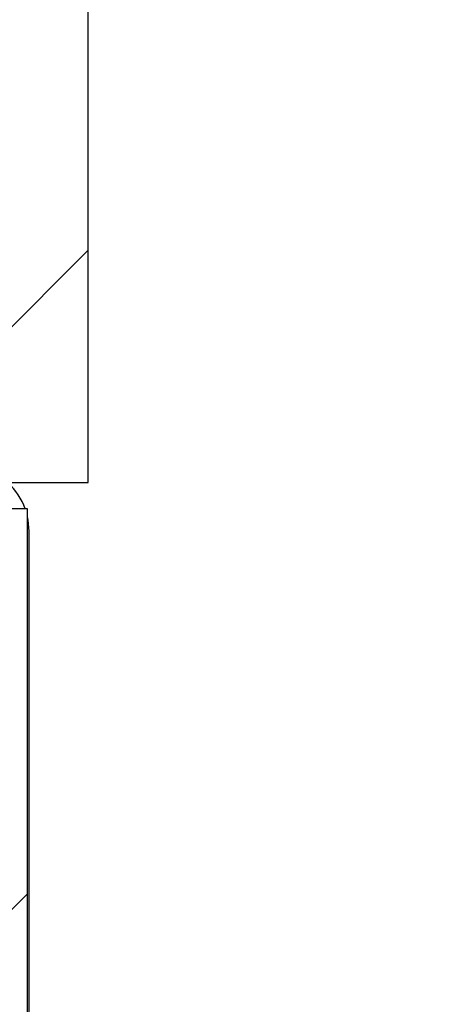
# Model space of a CAD drawing. Header units: inches. Extents: x 170 to 288, y 234 to 248.
# Tile 353 of 480: x 245.236 to 245.365, y 236.018 to 236.316. Entities that reach past the tile are written whole.
import ezdxf

# ---------------------------------------------------------------- set-up
doc = ezdxf.new("R2010")
doc.units = ezdxf.units.IN
doc.header["$LTSCALE"] = 0.25
doc.header["$MEASUREMENT"] = 0
doc.layers.add('ANNOTATIONS', color=1, linetype='Continuous')
doc.layers.add('DETAILS', color=4, linetype='Continuous')
doc.styles.add('ARIAL', font='arial.ttf', dxfattribs={"height": 0.09375})
doc.dimstyles.new('STANDARD$0', dxfattribs={"dimtxt": 0.09375, "dimasz": 0.09375, "dimexe": 0.03125, "dimexo": 0.046875, "dimgap": 0.09, "dimtad": 0, "dimtih": 1, "dimtoh": 1, "dimdec": 4, "dimzin": 0, "dimdsep": 46, "dimtxsty": 'ARIAL', "dimcen": 0.09, "dimadec": 0, "dimazin": 0, "dimtfac": 1, "dimtdec": 4, "dimtofl": 0, "dimtmove": 0, "dimatfit": 1, "dimfxl": 1, "dimtolj": 1, "dimtzin": 0, "dimarcsym": 0})

# ---------------------------------------------------------------- blocks, each defined once
blk = doc.blocks.new('*D80')
at = {"layer": 'ANNOTATIONS', "color": 0, "lineweight": -2, "transparency": 16777216}
for p, q in [((245.34822844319, 237.547253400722), (245.6166792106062, 237.547253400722)), ((245.5854292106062, 237.453503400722), (245.5854292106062, 236.7435161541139)), ((245.5854292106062, 235.7664833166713), (245.5854292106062, 236.4665047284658)), ((245.3809953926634, 235.6727333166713), (245.6166792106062, 235.6727333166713))]:
    blk.add_line(p, q, dxfattribs=at)
at = {"layer": 'ANNOTATIONS', "color": 0, "transparency": 16777216}
for points in [[(245.5698042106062, 237.453503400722), (245.6010542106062, 237.453503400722), (245.5854292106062, 237.547253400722)], [(245.5698042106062, 235.7664833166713), (245.6010542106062, 235.7664833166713), (245.5854292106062, 235.6727333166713)]]:
    blk.add_solid(points, dxfattribs=at)
at = {"layer": 'defpoints', "color": 0, "transparency": 16777216}
for p in [(245.25447844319, 237.547253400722), (245.5854292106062, 237.547253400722), (245.2872453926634, 235.6727333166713)]:
    blk.add_point(p, dxfattribs=at)
at = {"layer": 'ANNOTATIONS', "color": 0, "transparency": 16777216, "insert": (245.5854292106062, 236.6050104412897), "char_height": 0.09375, "attachment_point": 5, "style": 'ARIAL'}
blk.add_mtext('\\A1;9 3/8"', dxfattribs=at)

msp = doc.modelspace()

# ---------------------------------------------------------------- hatches: boundary and pattern name
at = {"layer": 'DETAILS'}
h = msp.add_hatch(dxfattribs=at)
h.set_pattern_fill('ANSI38', color=256, style=0)
h.set_pattern_definition([(45, (239.5543638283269, 231.7817086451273), (-0.08838834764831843, 0.08838834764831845), []), (135, (239.5543638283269, 231.7817086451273), (-0.2651650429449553, 0.08838834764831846), [0.3125, -0.1875])])
edge = h.paths.add_edge_path(flags=0)
edge.add_line((245.2544784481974, 237.5472536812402), (245.1465171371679, 237.5472536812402))
edge.add_arc((245.1465171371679, 237.5452536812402), 0.001999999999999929, 90, 178.4271713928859)
edge.add_arc((245.0736784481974, 237.5472536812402), 0.07086614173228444, 276.37937020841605, 358.4271713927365, ccw=False)
edge.add_line((245.0815524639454, 237.4768263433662), (245.0815524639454, 237.4610783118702))
edge.add_arc((245.0894264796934, 237.4610783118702), 0.007874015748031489, 180, 270.0000000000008)
edge.add_line((245.0894264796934, 237.4532042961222), (245.0933634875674, 237.4532042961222))
edge.add_line((245.0933634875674, 237.4532042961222), (245.0933634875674, 237.4639229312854))
edge.add_arc((245.0973004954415, 237.4639229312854), 0.003937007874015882, 105.8266201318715, 180, ccw=False)
edge.add_arc((245.0736784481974, 237.5472536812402), 0.08267716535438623, 285.8266201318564, 304.4173887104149)
edge.add_arc((245.1248595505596, 237.4725542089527), 0.007874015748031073, -7.958078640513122e-13, 124.4173887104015, ccw=False)
edge.add_line((245.1327335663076, 237.4725542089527), (245.1327335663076, 237.4212694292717))
edge.add_arc((245.1248595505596, 237.4212694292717), 0.00787401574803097, 270, 360, ccw=False)
edge.add_line((245.1248595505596, 237.4133954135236), (245.0284721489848, 237.4133954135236))
edge.add_arc((245.0284721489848, 237.4055213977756), 0.007874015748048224, 90, 180)
edge.add_line((245.0205981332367, 237.4055213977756), (245.0205981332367, 237.3110332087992))
edge.add_arc((245.0245351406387, 237.3110332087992), 0.003937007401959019, 180, 270.0000034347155)
edge.add_arc((245.0245351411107, 237.3031591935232), 0.003937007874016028, -7.958078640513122e-13, 90.00000343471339, ccw=False)
edge.add_line((245.0284721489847, 237.3031591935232), (245.0284721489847, 237.253978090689))
edge.add_line((245.0284721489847, 237.253978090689), (245.0304721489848, 237.251978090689))
edge.add_line((245.0304721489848, 237.251978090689), (245.0284721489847, 237.2499780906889))
edge.add_line((245.0284721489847, 237.2499780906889), (245.0284721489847, 237.2007969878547))
edge.add_arc((245.0245351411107, 237.2007969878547), 0.003937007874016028, 269.99999656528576, 360, ccw=False)
edge.add_arc((245.0245351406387, 237.1929229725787), 0.003937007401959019, 89.99999656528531, 180)
edge.add_line((245.0205981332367, 237.1929229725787), (245.0205981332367, 236.7415843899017))
edge.add_arc((245.0245351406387, 236.7415843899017), 0.003937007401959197, 180, 270.0000034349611)
edge.add_arc((245.0245351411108, 236.7337103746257), 0.003937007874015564, -7.958078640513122e-13, 90.00000343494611, ccw=False)
edge.add_line((245.0284721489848, 236.7337103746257), (245.0284721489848, 236.6845292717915))
edge.add_line((245.0284721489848, 236.6845292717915), (245.0304721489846, 236.6825292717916))
edge.add_line((245.0304721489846, 236.6825292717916), (245.0284721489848, 236.6805292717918))
edge.add_line((245.0284721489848, 236.6805292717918), (245.0284721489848, 236.6313481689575))
edge.add_arc((245.0245351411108, 236.6313481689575), 0.003937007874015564, 269.99999656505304, 360, ccw=False)
edge.add_arc((245.0245351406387, 236.6234741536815), 0.003937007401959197, 89.99999656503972, 179.999999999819)
edge.add_line((245.0205981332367, 236.6234741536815), (245.0205981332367, 236.5245955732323))
edge.add_line((245.0205981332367, 236.5245955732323), (245.1193746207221, 236.4417122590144))
edge.add_arc((245.0736784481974, 236.3872536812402), 0.07109062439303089, -50.00000000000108, 49.99999999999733, ccw=False)
edge.add_line((245.1193746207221, 236.3327951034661), (245.0205981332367, 236.2499117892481))
edge.add_line((245.0205981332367, 236.2499117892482), (245.0205981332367, 236.1759117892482))
edge.add_line((245.0205981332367, 236.1759117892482), (245.093538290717, 236.1759117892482))
edge.add_line((245.093538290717, 236.1759117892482), (245.093538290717, 236.1879117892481))
edge.add_line((245.093538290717, 236.1879117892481), (245.0510382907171, 236.1879117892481))
edge.add_line((245.0510382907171, 236.1879117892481), (245.0510382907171, 236.2379117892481))
edge.add_line((245.0510382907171, 236.2379117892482), (245.2260382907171, 236.2379117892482))
edge.add_line((245.2260382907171, 236.2379117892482), (245.2260382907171, 236.1879117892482))
edge.add_line((245.2260382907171, 236.1879117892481), (245.1835382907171, 236.1879117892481))
edge.add_line((245.1835382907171, 236.1879117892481), (245.1835382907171, 236.1759117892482))
edge.add_line((245.1835382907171, 236.1759117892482), (245.2564784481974, 236.1759117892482))
edge.add_line((245.2564784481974, 236.1759117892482), (245.2564784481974, 237.5452536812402))
edge.add_arc((245.2544784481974, 237.5452536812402), 0.00200000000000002, 0, 90)
edge = h.paths.add_edge_path(flags=0)
edge.add_arc((245.0997113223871, 236.2719117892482), 0.01199999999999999, 130.0000000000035, 270, ccw=False)
edge.add_line((245.0919978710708, 236.2811043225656), (245.1335159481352, 236.3159421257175))
edge.add_arc((245.0736784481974, 236.3872536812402), 0.09309062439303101, 310, 409.9999999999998)
edge.add_line((245.1335159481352, 236.458565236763), (245.0631644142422, 236.5175971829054))
edge.add_arc((245.0644499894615, 236.5191292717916), 0.001999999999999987, 89.9999999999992, 230.0000000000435, ccw=False)
edge.add_line((245.0644499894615, 236.5211292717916), (245.0785981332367, 236.5211292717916))
edge.add_arc((245.0785981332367, 236.5251292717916), 0.004000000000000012, 270.0000000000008, 360.0000000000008)
edge.add_line((245.0825981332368, 236.5251292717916), (245.0825981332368, 236.5391292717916))
edge.add_arc((245.0785981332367, 236.5391292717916), 0.004000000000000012, 0, 90)
edge.add_line((245.0785981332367, 236.5431292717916), (245.0425981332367, 236.5431292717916))
edge.add_line((245.0425981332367, 236.5431292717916), (245.0425981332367, 236.6098741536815))
edge.add_arc((245.0545981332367, 236.6098741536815), 0.01200000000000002, 132.2151161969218, 180, ccw=False)
edge.add_arc((245.0384721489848, 236.6276492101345), 0.01199999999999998, 312.2151161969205, 360.0000000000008)
edge.add_line((245.0504721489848, 236.6276492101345), (245.0504721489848, 236.7374093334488))
edge.add_arc((245.0384721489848, 236.7374093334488), 0.01200000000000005, 0, 47.78488380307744)
edge.add_arc((245.0545981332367, 236.7551843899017), 0.01199999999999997, 180, 227.7848838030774, ccw=False)
edge.add_line((245.0425981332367, 236.7551843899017), (245.0425981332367, 237.1793229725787))
edge.add_arc((245.0545981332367, 237.1793229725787), 0.01200000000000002, 132.2151161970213, 180, ccw=False)
edge.add_arc((245.0384721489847, 237.1970980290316), 0.01199999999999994, 312.21511619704, 360.0000000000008)
edge.add_line((245.0504721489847, 237.1970980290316), (245.0504721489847, 237.3068581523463))
edge.add_arc((245.0384721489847, 237.3068581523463), 0.01199999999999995, 0, 47.78488380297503)
edge.add_arc((245.0545981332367, 237.3246332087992), 0.01200000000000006, 180, 227.7848838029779, ccw=False)
edge.add_line((245.0425981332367, 237.3246332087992), (245.0425981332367, 237.3893954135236))
edge.add_arc((245.0445981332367, 237.3893954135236), 0.00200000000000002, 89.9999999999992, 180, ccw=False)
edge.add_line((245.0445981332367, 237.3913954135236), (245.1427335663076, 237.3913954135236))
edge.add_arc((245.1427335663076, 237.4033954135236), 0.01199999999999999, 270.0000000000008, 360.0000000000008)
edge.add_line((245.1547335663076, 237.4033954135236), (245.1547335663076, 237.4912536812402))
edge.add_arc((245.1887335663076, 237.4912536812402), 0.03399999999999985, 89.9999999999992, 180, ccw=False)
edge.add_line((245.1887335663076, 237.5252536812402), (245.2324784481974, 237.5252536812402))
edge.add_arc((245.2324784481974, 237.5232536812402), 0.002000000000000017, -7.958078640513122e-13, 89.9999999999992, ccw=False)
edge.add_line((245.2344784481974, 237.5232536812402), (245.2344784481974, 236.2619117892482))
edge.add_arc((245.2324784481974, 236.2619117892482), 0.001999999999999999, 270, 360, ccw=False)
edge.add_line((245.2324784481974, 236.2599117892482), (245.0997113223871, 236.2599117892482))
h = msp.add_hatch(dxfattribs=at)
h.set_pattern_fill('ANSI34', color=256, style=0)
h.set_pattern_definition([(45, (239.5543638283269, 231.7817086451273), (-0.5303300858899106, 0.5303300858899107), []), (45, (239.7311405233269, 231.7817086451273), (-0.5303300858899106, 0.5303300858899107), []), (45, (239.9079172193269, 231.7817086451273), (-0.5303300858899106, 0.5303300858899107), []), (45, (240.0846939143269, 231.7817086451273), (-0.5303300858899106, 0.5303300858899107), [])])
edge = h.paths.add_edge_path(flags=0)
edge.add_line((245.2604980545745, 235.7233197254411), (245.2380551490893, 235.8891610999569))
edge.add_line((245.2380551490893, 235.8891610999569), (245.2380551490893, 236.1679315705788))
edge.add_line((245.2380551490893, 236.1679315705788), (245.1744642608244, 236.1679315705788))
edge.add_line((245.1744642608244, 236.1679315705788), (245.1744642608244, 236.1879117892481))
edge.add_line((245.1744642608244, 236.1879117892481), (245.2178828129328, 236.1879117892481))
edge.add_line((245.2178828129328, 236.1879117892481), (245.2178828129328, 236.2117343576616))
edge.add_line((245.2178828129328, 236.2117343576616), (245.0591937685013, 236.2117343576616))
edge.add_line((245.0591937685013, 236.2117343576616), (245.0591937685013, 236.1879117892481))
edge.add_line((245.0591937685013, 236.1879117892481), (245.1026123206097, 236.1879117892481))
edge.add_line((245.1026123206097, 236.1879117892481), (245.1026123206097, 236.1679315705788))
edge.add_line((245.1026123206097, 236.1679315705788), (245.0390214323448, 236.1679315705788))
edge.add_line((245.0390214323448, 236.1679315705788), (245.0390214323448, 235.8891610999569))
edge.add_line((245.0390214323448, 235.8891610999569), (245.0165785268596, 235.7233197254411))
edge.add_line((245.0165785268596, 235.7233197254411), (244.9814533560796, 235.6788172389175))
edge.add_arc((244.9855202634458, 235.675607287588), 0.005181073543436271, 141.716476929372, 326.3110189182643)
edge.add_line((244.9898312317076, 235.672733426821), (245.0255616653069, 235.7188096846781))
edge.add_line((245.0255616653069, 235.7188096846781), (245.0460408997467, 235.8600671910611))
edge.add_arc((245.0428870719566, 235.8605244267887), 0.003186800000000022, 351.7508458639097, 418.968403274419)
edge.add_arc((245.0467342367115, 235.8669191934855), 0.004276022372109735, -13.446066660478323, 238.9684032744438, ccw=False)
edge.add_arc((245.1351800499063, 235.9075522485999), 0.09400603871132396, 206.2836781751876, 272.0472511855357)
edge.add_arc((245.1418965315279, 235.9075522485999), 0.09400603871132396, 267.9527488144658, 333.7163218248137)
edge.add_arc((245.2303423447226, 235.8669191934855), 0.004276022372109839, -58.96840327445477, 193.4460666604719, ccw=False)
edge.add_arc((245.2341895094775, 235.8605244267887), 0.003186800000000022, 121.0315967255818, 188.2491541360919)
edge.add_line((245.2310356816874, 235.8600671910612), (245.2515149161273, 235.7188096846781))
edge.add_line((245.2515149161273, 235.7188096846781), (245.2872453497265, 235.672733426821))
edge.add_arc((245.2915563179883, 235.675607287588), 0.005181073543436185, 213.6889810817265, 398.2835230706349)
edge.add_line((245.2956232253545, 235.6788172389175), (245.2604980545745, 235.7233197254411))
edge = h.paths.add_edge_path(flags=0)
edge.add_arc((245.1385382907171, 236.1842615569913), 0.01632998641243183, 0, 360)
edge = h.paths.add_edge_path(flags=0)
edge.add_arc((245.0725756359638, 236.1052598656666), 0.01173838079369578, 0, 360)
edge = h.paths.add_edge_path(flags=0)
edge.add_arc((245.1314337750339, 235.9031468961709), 0.03416172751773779, 109.3291004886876, 247.6570294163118)
edge.add_line((245.1184471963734, 235.871549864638), (245.0944454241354, 235.8321890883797))
edge.add_arc((245.1384424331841, 235.9131038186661), 0.09210282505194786, 188.6017576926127, 241.46506864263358, ccw=False)
edge.add_line((245.0473755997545, 235.8993283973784), (245.0473755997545, 235.981320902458))
edge.add_arc((245.0508335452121, 235.9784256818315), 0.004509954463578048, 50.06170250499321, 140.0617025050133, ccw=False)
edge.add_arc((245.1377571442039, 236.0458800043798), 0.105623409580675, 217.2930556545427, 260.3911960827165)
edge.add_line((245.1201264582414, 235.9417384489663), (245.1201264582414, 235.9353830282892))
edge = h.paths.add_edge_path(flags=0)
edge.add_arc((245.1364947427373, 235.9067365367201), 0.08601892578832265, 248.440857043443, 271.36130148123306, ccw=False)
edge.add_line((245.1048861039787, 235.8267356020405), (245.1244995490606, 235.8634466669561))
edge.add_line((245.1244995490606, 235.8634466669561), (245.1525770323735, 235.8634466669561))
edge.add_line((245.1525770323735, 235.8634466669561), (245.1721904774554, 235.8267356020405))
edge.add_arc((245.1405818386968, 235.9067365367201), 0.08601892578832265, 268.6386985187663, 291.5591429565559, ccw=False)
edge = h.paths.add_edge_path(flags=0)
edge.add_arc((245.1456428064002, 235.9031468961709), 0.03416172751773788, 292.3429705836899, 430.6708995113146)
edge.add_line((245.1569501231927, 235.9353830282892), (245.1569501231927, 235.9417384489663))
edge.add_arc((245.1393194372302, 236.0458800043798), 0.1056234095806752, 279.6088039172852, 322.7069443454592)
edge.add_arc((245.226243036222, 235.9784256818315), 0.004509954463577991, 39.9382974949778, 129.9382974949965, ccw=False)
edge.add_line((245.2297009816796, 235.981320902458), (245.2297009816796, 235.8993283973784))
edge.add_arc((245.13863414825, 235.9131038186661), 0.09210282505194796, 298.5349313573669, 351.3982423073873, ccw=False)
edge.add_line((245.1826311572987, 235.8321890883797), (245.1586293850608, 235.871549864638))
edge = h.paths.add_edge_path(flags=0)
edge.add_arc((245.2045009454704, 236.1052598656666), 0.01173838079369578, 0, 360)
edge = h.paths.add_edge_path(flags=0)
edge.add_line((245.2143210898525, 236.1389805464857), (245.2143210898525, 236.125084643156))
edge.add_line((245.2143210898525, 236.125084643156), (245.1993443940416, 236.125084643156))
edge.add_arc((245.2048384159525, 236.1054947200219), 0.02034574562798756, 105.6662281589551, 258.4150358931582)
edge.add_line((245.2007525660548, 236.0855634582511), (245.2178828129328, 236.0855634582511))
edge.add_line((245.2178828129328, 236.0855634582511), (245.221027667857, 236.017660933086))
edge.add_arc((245.1397785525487, 236.0450579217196), 0.08574388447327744, 269.1712033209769, 341.36602859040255, ccw=False)
edge.add_arc((245.1372980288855, 236.0450579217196), 0.08574388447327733, 198.6339714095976, 270.8287966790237, ccw=False)
edge.add_line((245.0560489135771, 236.0176609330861), (245.0591937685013, 236.0855634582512))
edge.add_line((245.0591937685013, 236.0855634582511), (245.0763240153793, 236.0855634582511))
edge.add_arc((245.0722381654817, 236.1054947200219), 0.02034574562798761, 281.5849641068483, 434.3337718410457)
edge.add_line((245.0777321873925, 236.125084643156), (245.0627554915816, 236.125084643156))
edge.add_line((245.0627554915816, 236.125084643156), (245.0627554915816, 236.1389805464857))
edge.add_line((245.0627554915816, 236.1389805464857), (245.1096927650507, 236.1491708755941))
edge.add_line((245.1096927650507, 236.1491708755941), (245.1673838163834, 236.1491708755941))
edge.add_line((245.1673838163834, 236.1491708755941), (245.2143210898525, 236.1389805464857))
edge = h.paths.add_edge_path(flags=0)
edge.add_line((245.1018816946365, 235.9031468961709), (245.1184471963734, 235.9174198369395))
edge.add_line((245.1184471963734, 235.9174198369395), (245.1586293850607, 235.9174198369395))
edge.add_line((245.1586293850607, 235.9174198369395), (245.1751948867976, 235.9031468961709))
edge.add_arc((245.1420582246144, 235.9056470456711), 0.03323084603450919, 282.73448853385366, 355.6852287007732, ccw=False)
edge.add_line((245.1493834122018, 235.8732336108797), (245.1493834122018, 235.8957614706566))
edge.add_arc((245.1402681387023, 235.8940316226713), 0.009277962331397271, 10.74550573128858, 100.7455057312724)
edge.add_arc((245.1368084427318, 235.8940316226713), 0.009277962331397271, 79.25449426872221, 169.2544942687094)
edge.add_line((245.1276931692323, 235.8957614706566), (245.1276931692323, 235.8732336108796))
edge.add_arc((245.1350183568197, 235.9056470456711), 0.03323084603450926, 184.3147712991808, 257.2655114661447, ccw=False)

# ---------------------------------------------------------------- linework, layer by layer
for p, q in [((245.2564784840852, 236.1759110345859), (245.2564784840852, 237.5452540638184)), ((245.1835382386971, 236.1759110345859), (245.2564784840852, 236.1759110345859)), ((245.2380551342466, 236.1679324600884), (245.1744642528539, 236.1679324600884)), ((245.2380551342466, 235.889161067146), (245.2380551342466, 236.1679324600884)), ((245.2385383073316, 235.8855904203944), (245.2385383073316, 236.1611966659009))]:
    msp.add_line(p, q, dxfattribs=at)
at = {"layer": 'DETAILS', "flags": 128}
msp.add_lwpolyline([(245.2385383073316, 236.1611966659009), (245.2382541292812, 236.1645551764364), (245.2380551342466, 236.1655651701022)], dxfattribs=at)
at = {"layer": 'DETAILS'}
msp.add_arc((245.218538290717, 236.1611961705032), 0.02000000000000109, 19.6802069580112, 47.37324553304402, dxfattribs=at)

# ---------------------------------------------------------------- dimensions: what is measured, and where the dimension line sits
at = {"layer": 'ANNOTATIONS'}
dim = msp.add_linear_dim(base=(245.5854292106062, 237.547253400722), p1=(245.2872453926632, 235.6727333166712), p2=(245.2544784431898, 237.5472534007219), angle=90, text='9 3/8"', dimstyle='STANDARD$0', override={"dimexo": 0.09375}, dxfattribs=at)
dim.commit()
dim.dimension.update_dxf_attribs({"geometry": '*D80', "text_midpoint": (245.5854292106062, 236.6050104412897), "dimtype": 160})

doc.saveas('drawing.dxf')
